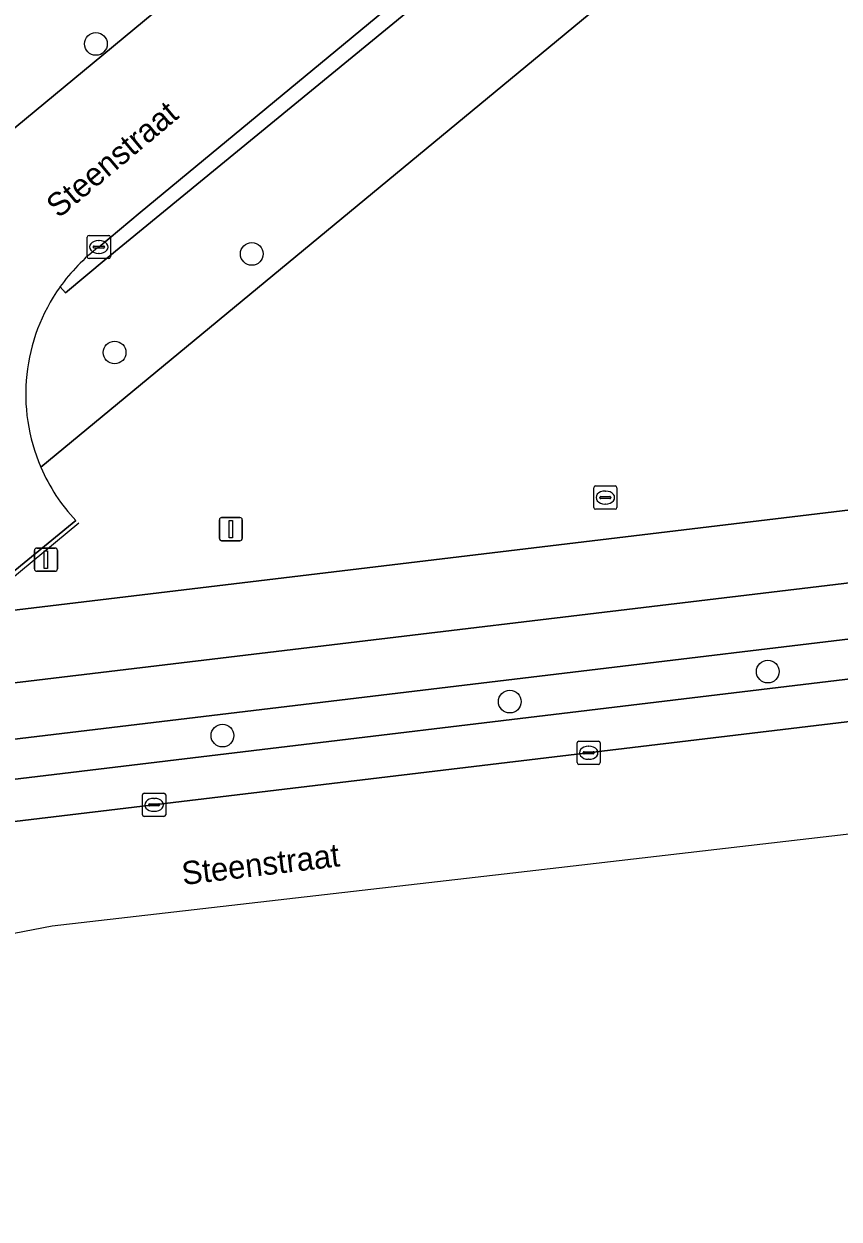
# Model space of a CAD drawing. Extents: x 159888 to 160761, y 384031 to 384750.
# Drawn here: x 160441.7 to 160476.9, y 384134.1 to 384185.7 of the extents above; entities that cross this region are included whole.
import ezdxf

# ---------------------------------------------------------------- set-up
doc = ezdxf.new("R2010")
doc.units = 0
for name, color, linetype in [('IMGEO_Berm_open', 7, 'Continuous'), ('IMGEO_Boom', 7, 'Continuous'), ('IMGEO_Fietspad_open', 7, 'Continuous'), ('IMGEO_Groenvoorziening', 7, 'Continuous'), ('IMGEO_Hek', 7, 'Continuous'), ('IMGEO_Kolk', 7, 'Continuous'), ('IMGEO_Openbare_ruimte_label', 7, 'Continuous'), ('IMGEO_Parkeervlak_open', 7, 'Continuous'), ('IMGEO_Rijbaan_lokaal_gesloten', 7, 'Continuous'), ('IMGEO_Rijbaan_lokaal_open', 7, 'Continuous'), ('IMGEO_Rioolput', 7, 'Continuous'), ('IMGEO_Verkeersbordpaal', 7, 'Continuous'), ('IMGEO_Voetpad_open', 7, 'Continuous')]:
    doc.layers.add(name, color=color, linetype=linetype)

msp = doc.modelspace()

# ---------------------------------------------------------------- linework, layer by layer
at = {"layer": 'IMGEO_Berm_open'}
for points in [[(160498.671, 384161.716), (160427.759, 384153.215), (160421.097, 384151.881), (160416.241, 384150.508)], [(160427.443, 384151.436), (160490.133, 384158.969)]]:
    msp.add_lwpolyline(points, dxfattribs=at)
at = {"layer": 'IMGEO_Boom'}
for centre in [(160444.806, 384184.814), (160451.527, 384175.758), (160445.614, 384171.506), (160473.778, 384157.747), (160462.653, 384156.451), (160450.262, 384154.987)]:
    msp.add_circle(centre, 0.489, dxfattribs=at)
at = {"layer": 'IMGEO_Fietspad_open'}
for points in [[(160496.618, 384163.892), (160427.484, 384155.614), (160420.542, 384154.247), (160414.196, 384152.415)], [(160399.716, 384142.915), (160400.343, 384143.286), (160400.825, 384143.559), (160401.674, 384144.039), (160404.278, 384145.513), (160407.348, 384147.131), (160411.719, 384149.018), (160416.241, 384150.508), (160421.097, 384151.881), (160427.759, 384153.215), (160498.671, 384161.716)]]:
    msp.add_lwpolyline(points, dxfattribs=at)
at = {"layer": 'IMGEO_Groenvoorziening'}
for points in [[(160442.427, 384166.564), (160472.691, 384191.58), (160469.497, 384195.444), (160445.254, 384175.551), (160443.5, 384174.087), (160443.257, 384174.333)], [(160496.371, 384176.297), (160495.213, 384176.159), (160494.765, 384176.208), (160494.41, 384176.424), (160492.813, 384177.71), (160491.169, 384175.986), (160489.431, 384177.643), (160489.36, 384177.569), (160485.029, 384181.774), (160486.78, 384183.613), (160475.677, 384194.048), (160472.691, 384191.58), (160442.427, 384166.564)], [(160443.941, 384164.258), (160440.992, 384161.842), (160440.695, 384160.33), (160497.469, 384167.144), (160496.899, 384171.869), (160496.371, 384176.297)]]:
    msp.add_lwpolyline(points, dxfattribs=at)
for centre, radius, start, end in [((160449.737, 384169.712), 7.959, 144.5052, 203.2987), ((160449.724, 384169.705), 7.944, 203.2885, 223.2851)]:
    msp.add_arc(centre, radius, start, end, dxfattribs=at)
at = {"layer": 'IMGEO_Hek'}
msp.add_lwpolyline([(160444.073, 384164.15), (160441.056, 384161.653)], dxfattribs=at)
at = {"layer": 'IMGEO_Kolk'}
for p, q in [((160444.508, 384176.556), (160445.36, 384176.556)), ((160444.433, 384175.63), (160444.433, 384176.482)), ((160444.692, 384176.05), (160444.692, 384176.062)), ((160444.735, 384176.099), (160445.133, 384176.099)), ((160444.921, 384176.336), (160444.946, 384176.336)), ((160445.176, 384176.062), (160445.176, 384176.05)), ((160445.434, 384176.482), (160445.434, 384175.63)), ((160445.36, 384175.556), (160444.508, 384175.556)), ((160445.13, 384176.013), (160444.732, 384176.013)), ((160444.944, 384175.776), (160444.919, 384175.776)), ((160465.555, 384153.821), (160465.555, 384154.673)), ((160465.63, 384154.747), (160466.482, 384154.747)), ((160466.043, 384154.527), (160466.068, 384154.527)), ((160466.556, 384154.673), (160466.556, 384153.821)), ((160465.814, 384154.241), (160465.814, 384154.253)), ((160466.252, 384154.204), (160465.854, 384154.204)), ((160465.857, 384154.29), (160466.255, 384154.29)), ((160466.066, 384153.967), (160466.041, 384153.967)), ((160466.298, 384154.253), (160466.298, 384154.241)), ((160466.482, 384153.747), (160465.63, 384153.747)), ((160446.813, 384151.575), (160446.813, 384152.427)), ((160446.888, 384152.501), (160447.74, 384152.501)), ((160447.814, 384152.427), (160447.814, 384151.575)), ((160447.072, 384151.995), (160447.072, 384152.007)), ((160447.51, 384151.958), (160447.112, 384151.958)), ((160447.115, 384152.044), (160447.513, 384152.044)), ((160447.301, 384152.281), (160447.326, 384152.281)), ((160447.556, 384152.007), (160447.556, 384151.995)), ((160447.74, 384151.501), (160446.888, 384151.501)), ((160447.324, 384151.721), (160447.299, 384151.721))]:
    msp.add_line(p, q, dxfattribs=at)
for points in [[(160444.508, 384176.556), (160445.36, 384176.556)], [(160444.433, 384175.63), (160444.433, 384176.482)], [(160445.434, 384176.482), (160445.434, 384175.63)], [(160445.36, 384175.556), (160444.508, 384175.556)], [(160465.555, 384153.821), (160465.555, 384154.673)], [(160465.63, 384154.747), (160466.482, 384154.747)], [(160466.556, 384154.673), (160466.556, 384153.821)], [(160466.482, 384153.747), (160465.63, 384153.747)], [(160446.813, 384151.575), (160446.813, 384152.427)], [(160446.888, 384152.501), (160447.74, 384152.501)], [(160447.814, 384152.427), (160447.814, 384151.575)], [(160447.74, 384151.501), (160446.888, 384151.501)]]:
    msp.add_lwpolyline(points, dxfattribs=at)
for centre, radius, start, end in [((160444.51, 384176.48), 0.0765, 91.552, 178.448), ((160444.51, 384176.48), 0.0765, 91.552, 178.448), ((160445.358, 384176.48), 0.0765, 1.552, 88.448), ((160445.358, 384176.48), 0.0765, 1.552, 88.448), ((160444.732, 384176.059), 0.0403, 85.8775, 175.7526), ((160444.729, 384176.049), 0.0366, 178.938, 274.7102), ((160445.133, 384176.056), 0.043, 264.8664, 352.4533), ((160445.137, 384176.061), 0.0386, 1.7309, 96.639), ((160444.51, 384175.632), 0.0765, 181.552, 268.448), ((160444.51, 384175.632), 0.0765, 181.552, 268.448), ((160445.358, 384175.632), 0.0765, 271.552, 358.448), ((160445.358, 384175.632), 0.0765, 271.552, 358.448), ((160465.632, 384154.671), 0.0765, 91.552, 178.448), ((160465.632, 384154.671), 0.0765, 91.552, 178.448), ((160466.48, 384154.671), 0.0765, 1.552, 88.448), ((160466.48, 384154.671), 0.0765, 1.552, 88.448), ((160465.854, 384154.25), 0.0403, 85.8775, 175.7526), ((160465.851, 384154.24), 0.0366, 178.938, 274.7102), ((160466.255, 384154.247), 0.043, 264.8664, 352.4533), ((160466.259, 384154.252), 0.0386, 1.7309, 96.639), ((160465.632, 384153.823), 0.0765, 181.552, 268.448), ((160465.632, 384153.823), 0.0765, 181.552, 268.448), ((160466.48, 384153.823), 0.0765, 271.552, 358.448), ((160466.48, 384153.823), 0.0765, 271.552, 358.448), ((160446.89, 384152.425), 0.0765, 91.552, 178.448), ((160446.89, 384152.425), 0.0765, 91.552, 178.448), ((160447.738, 384152.425), 0.0765, 1.552, 88.448), ((160447.738, 384152.425), 0.0765, 1.552, 88.448), ((160447.112, 384152.004), 0.0403, 85.8775, 175.7526), ((160447.109, 384151.994), 0.0366, 178.938, 274.7102), ((160447.513, 384152.001), 0.043, 264.8664, 352.4533), ((160447.517, 384152.006), 0.0386, 1.7309, 96.639), ((160446.89, 384151.577), 0.0765, 181.552, 268.448), ((160446.89, 384151.577), 0.0765, 181.552, 268.448), ((160447.738, 384151.577), 0.0765, 271.552, 358.448), ((160447.738, 384151.577), 0.0765, 271.552, 358.448)]:
    msp.add_arc(centre, radius, start, end, dxfattribs=at)
for centre, major_axis, ratio, start_param, end_param in [((160444.92, 384176.056), (-0.387, 0.002), 0.722429, 4.712389, 7.853982), ((160444.945, 384176.056), (-0.39, 0.002), 0.717154, 1.570796, 4.712389), ((160466.042, 384154.247), (-0.387, 0.002), 0.722429, 4.712389, 7.853982), ((160466.067, 384154.247), (-0.39, 0.002), 0.717154, 1.570796, 4.712389), ((160447.3, 384152.001), (-0.387, 0.002), 0.722429, 4.712389, 7.853982), ((160447.325, 384152.001), (-0.39, 0.002), 0.717154, 1.570796, 4.712389)]:
    msp.add_ellipse(centre, major_axis=major_axis, ratio=ratio, start_param=start_param, end_param=end_param, dxfattribs=at)
at = {"layer": 'IMGEO_Parkeervlak_open'}
for points in [[(160490.133, 384158.969), (160427.443, 384151.436)], [(160427.962, 384149.681), (160492.911, 384157.464)]]:
    msp.add_lwpolyline(points, dxfattribs=at)
at = {"layer": 'IMGEO_Rijbaan_lokaal_gesloten'}
msp.add_lwpolyline([(160409.439, 384134.137), (160427.128, 384143.73), (160429.205, 384144.132), (160442.915, 384146.785), (160462.791, 384149.068), (160506.283, 384154.117), (160516.834, 384155.497), (160516.108, 384160.265), (160500, 384158.317), (160494.41, 384157.644), (160492.911, 384157.464), (160427.962, 384149.681), (160425.051, 384149.307), (160419.834, 384148.53), (160419.085, 384148.352)], dxfattribs=at)
at = {"layer": 'IMGEO_Rijbaan_lokaal_open'}
for points in [[(160476.095, 384210.002), (160425.202, 384167.864), (160421.063, 384164.399), (160425.156, 384159.585), (160429.086, 384162.845)], [(160444.925, 384176.05), (160446.709, 384177.549), (160479.56, 384204.703)], [(160440.992, 384161.842), (160443.941, 384164.258)]]:
    msp.add_lwpolyline(points, dxfattribs=at)
for centre, radius, start, end in [((160449.712, 384169.731), 7.928, 127.1462, 144.5125), ((160449.737, 384169.712), 7.959, 144.5052, 203.2987), ((160449.724, 384169.705), 7.944, 203.2885, 223.2851)]:
    msp.add_arc(centre, radius, start, end, dxfattribs=at)
at = {"layer": 'IMGEO_Rioolput'}
for p, q in [((160466.349, 384165.751), (160467.201, 384165.751)), ((160466.274, 384164.825), (160466.274, 384165.677)), ((160466.533, 384165.245), (160466.533, 384165.257)), ((160466.971, 384165.208), (160466.573, 384165.208)), ((160466.576, 384165.294), (160466.974, 384165.294)), ((160466.762, 384165.531), (160466.787, 384165.531)), ((160467.017, 384165.257), (160467.017, 384165.245)), ((160467.275, 384165.677), (160467.275, 384164.825)), ((160467.201, 384164.751), (160466.349, 384164.751)), ((160466.785, 384164.971), (160466.76, 384164.971))]:
    msp.add_line(p, q, dxfattribs=at)
for points in [[(160466.349, 384165.751), (160467.201, 384165.751)], [(160466.274, 384164.825), (160466.274, 384165.677)], [(160467.275, 384165.677), (160467.275, 384164.825)], [(160467.201, 384164.751), (160466.349, 384164.751)]]:
    msp.add_lwpolyline(points, dxfattribs=at)
for centre, radius, start, end in [((160466.351, 384165.675), 0.0765, 91.552, 178.448), ((160466.351, 384165.675), 0.0765, 91.552, 178.448), ((160467.199, 384165.675), 0.0765, 1.552, 88.448), ((160467.199, 384165.675), 0.0765, 1.552, 88.448), ((160466.573, 384165.254), 0.0403, 85.8775, 175.7526), ((160466.57, 384165.244), 0.0366, 178.938, 274.7102), ((160466.974, 384165.251), 0.043, 264.8664, 352.4533), ((160466.978, 384165.256), 0.0386, 1.7309, 96.639), ((160466.351, 384164.827), 0.0765, 181.552, 268.448), ((160466.351, 384164.827), 0.0765, 181.552, 268.448), ((160467.199, 384164.827), 0.0765, 271.552, 358.448), ((160467.199, 384164.827), 0.0765, 271.552, 358.448)]:
    msp.add_arc(centre, radius, start, end, dxfattribs=at)
for centre, major_axis, ratio, start_param, end_param in [((160466.761, 384165.251), (-0.387, 0.002), 0.722429, 4.712389, 7.853982), ((160466.786, 384165.251), (-0.39, 0.002), 0.717154, 1.570796, 4.712389)]:
    msp.add_ellipse(centre, major_axis=major_axis, ratio=ratio, start_param=start_param, end_param=end_param, dxfattribs=at)
at = {"layer": 'IMGEO_Verkeersbordpaal'}
for p, q in [((160450.128, 384163.49), (160450.128, 384164.29)), ((160450.128, 384164.29), (160450.128, 384163.49)), ((160450.228, 384164.39), (160451.018, 384164.39)), ((160451.018, 384164.39), (160450.228, 384164.39)), ((160451.118, 384164.29), (160451.118, 384163.49)), ((160451.118, 384163.49), (160451.118, 384164.29)), ((160451.018, 384163.39), (160450.228, 384163.39)), ((160450.228, 384163.39), (160451.018, 384163.39)), ((160442.154, 384162.175), (160442.154, 384162.975)), ((160442.154, 384162.975), (160442.154, 384162.175)), ((160442.254, 384163.075), (160443.044, 384163.075)), ((160443.044, 384163.075), (160442.254, 384163.075)), ((160443.144, 384162.975), (160443.144, 384162.175)), ((160443.144, 384162.175), (160443.144, 384162.975)), ((160443.044, 384162.075), (160442.254, 384162.075)), ((160442.254, 384162.075), (160443.044, 384162.075))]:
    msp.add_line(p, q, dxfattribs=at)
for points in [[(160450.548, 384164.265), (160450.698, 384164.265), (160450.698, 384163.515), (160450.548, 384163.515), (160450.548, 384164.265)], [(160442.574, 384162.95), (160442.724, 384162.95), (160442.724, 384162.2), (160442.574, 384162.2), (160442.574, 384162.95)]]:
    msp.add_lwpolyline(points, dxfattribs=at)
for centre, start, end in [((160450.228, 384164.29), 90, 180), ((160450.228, 384164.29), 90, 180), ((160451.018, 384164.29), 0, 90), ((160451.018, 384164.29), 360, 90), ((160450.228, 384163.49), 180, 270), ((160450.228, 384163.49), 180, 270), ((160451.018, 384163.49), 270, 0), ((160451.018, 384163.49), 270, 0), ((160442.254, 384162.975), 90, 180), ((160442.254, 384162.975), 90, 180), ((160443.044, 384162.975), 0, 90), ((160443.044, 384162.975), 360, 90), ((160442.254, 384162.175), 180, 270), ((160442.254, 384162.175), 180, 270), ((160443.044, 384162.175), 270, 0), ((160443.044, 384162.175), 270, 0)]:
    msp.add_arc(centre, 0.1, start, end, dxfattribs=at)
at = {"layer": 'IMGEO_Voetpad_open'}
for points in [[(160429.086, 384162.845), (160425.156, 384159.585), (160421.063, 384164.399), (160425.202, 384167.864), (160476.095, 384210.002)], [(160480.257, 384204.274), (160479.821, 384204.883), (160479.676, 384204.79), (160479.56, 384204.703), (160446.709, 384177.549), (160444.925, 384176.05)], [(160443.257, 384174.333), (160443.5, 384174.087), (160445.254, 384175.551), (160469.497, 384195.444), (160480.257, 384204.274)], [(160496.618, 384163.892), (160497, 384163.961), (160497.373, 384164.063), (160497.737, 384164.199), (160498.086, 384164.366), (160498.419, 384164.565), (160498.734, 384164.792), (160499.026, 384165.046), (160499.295, 384165.325), (160499.538, 384165.627), (160499.753, 384165.95), (160499.938, 384166.291), (160500, 384166.424), (160500.142, 384166.785), (160500.252, 384167.157), (160500.317, 384167.486), (160497.469, 384167.144), (160440.695, 384160.33), (160425.801, 384158.542), (160419.388, 384157.193)], [(160397.757, 384144.577), (160402.131, 384147.008), (160404.263, 384148.273), (160408.933, 384150.481), (160414.196, 384152.415), (160420.542, 384154.247), (160427.484, 384155.614), (160496.618, 384163.892)]]:
    msp.add_lwpolyline(points, dxfattribs=at)
msp.add_arc((160449.712, 384169.731), 7.928, 127.1462, 144.5125, dxfattribs=at)

# ---------------------------------------------------------------- texts
at = {"layer": 'IMGEO_Openbare_ruimte_label'}
for rotation, p in [(39.967, (160443.197, 384177.266)), (6.8337, (160448.567, 384148.541))]:
    msp.add_text('Steenstraat', height=1, rotation=rotation, dxfattribs=at).set_placement(p)

doc.saveas('drawing.dxf')
